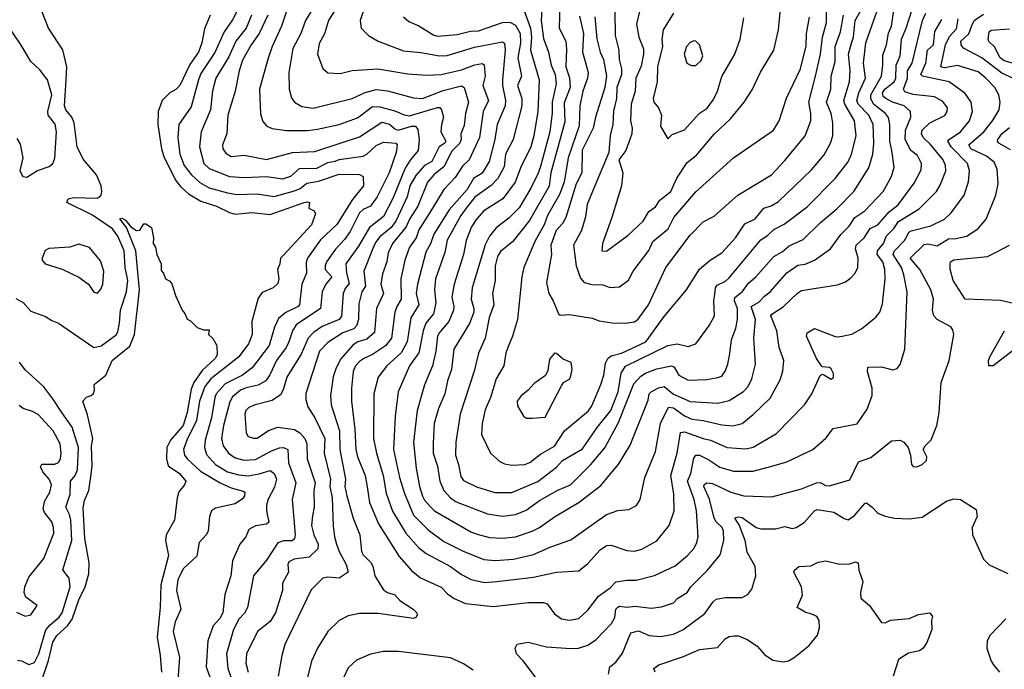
# Model space of a CAD drawing. Extents: x 1550320 to 1685906, y 509093 to 640511.
# Tile 456 of 532: x 1668456 to 1673756, y 591501 to 595000. Entities that reach past the tile are written whole.
import ezdxf

# ---------------------------------------------------------------- set-up
doc = ezdxf.new("R2010")
doc.units = 0

msp = doc.modelspace()

# ---------------------------------------------------------------- linework, layer by layer
at = {"layer": '0CON20XD'}
for points in [[(1670104.4, 595175.6), (1669995.2, 594994.8), (1669969.8, 594925), (1669926, 594845), (1669904.8, 594715.2), (1669906.2, 594625), (1669918.9, 594578.9), (1669935.7, 594555), (1669975, 594532.1), (1670035, 594522.7), (1670245, 594574.7), (1670315, 594607.9), (1670375, 594623.4), (1670435, 594617.3), (1670575, 594579.1), (1670625, 594574.8), (1670735, 594618.3), (1670835, 594643.9), (1670848.4, 594635), (1670871.8, 594555), (1670856.3, 594495), (1670849.3, 594430.7), (1670830.3, 594385), (1670831.6, 594355), (1670825.7, 594335), (1670780.8, 594289.3), (1670740.8, 594209.2), (1670685.9, 594165), (1670651.6, 594125), (1670599.4, 593995), (1670554.4, 593925), (1670536.7, 593885), (1670463, 593795), (1670439.5, 593745), (1670431.6, 593695), (1670409, 593631), (1670400.5, 593575), (1670414.7, 593525), (1670377.5, 593445), (1670365.3, 593315), (1670325, 593279.5), (1670276.5, 593265), (1670250.8, 593249.2), (1670185, 593172.7), (1670159.7, 593125), (1670143, 593077), (1670128.8, 592975), (1670132.4, 592925), (1670177.8, 592785), (1670179.6, 592685), (1670210.3, 592525), (1670207, 592485), (1670216.3, 592435), (1670251.6, 592315), (1670286.1, 592225), (1670296.4, 592135), (1670305, 592118.6), (1670346.6, 592076.6), (1670356.7, 592056.7), (1670368.2, 592005), (1670415, 591930), (1670435, 591915.5), (1670475, 591902.2), (1670501.4, 591871.4), (1670574, 591825), (1670593.3, 591805), (1670596.4, 591793.6), (1670589.3, 591780.7), (1670575.7, 591774.3), (1670385, 591801.1), (1670285, 591801.9), (1670225, 591788.6), (1670175.5, 591764.5), (1670114.7, 591705.3), (1670058.5, 591615), (1670026.4, 591545), (1670000, 591435)], [(1670204.4, 595135.6), (1670117.8, 594995), (1670095.9, 594924.1), (1670068.5, 594871.5), (1670059.6, 594815), (1670087.6, 594737.6), (1670115, 594713.5), (1670180.5, 594709.5), (1670245, 594726.6), (1670384.6, 594735.4), (1670545, 594708.2), (1670645, 594701.9), (1670725, 594704.8), (1670835, 594729.3), (1670906.3, 594756.4), (1670945, 594763.7), (1670956.5, 594756.5), (1670961.6, 594695), (1670948.7, 594645), (1670978.9, 594565), (1670950.3, 594505), (1670930.5, 594365), (1670875.2, 594244.8), (1670838.9, 594211.1), (1670800.2, 594149.8), (1670740, 594085), (1670673.5, 593976.5), (1670605, 593867.5), (1670590, 593825), (1670554.7, 593775), (1670528.4, 593705), (1670508.1, 593605), (1670510.3, 593495), (1670486.3, 593455), (1670476, 593424), (1670457.7, 593285), (1670425, 593243.9), (1670355, 593196.2), (1670312.3, 593177.7), (1670285, 593158.4), (1670264.2, 593135), (1670251, 593105), (1670241.7, 593015), (1670242.2, 592945), (1670260, 592795), (1670264.8, 592684.8), (1670274.2, 592645), (1670315.2, 592545.2), (1670325.8, 592484.2), (1670339.2, 592399.2), (1670387.6, 592285), (1670499.5, 592109.5), (1670564.2, 592034.2), (1670613.8, 591993.8), (1670725, 591943.1), (1670758.1, 591908.1), (1670795, 591881.8), (1670855, 591856), (1671005, 591840), (1671195, 591860.4), (1671275, 591860.9), (1671295, 591853.1), (1671335, 591799.4), (1671373.2, 591773.2), (1671415, 591765.5), (1671465, 591774.5)], [(1669660, 595115), (1669601.5, 594998.5), (1669556.2, 594933.8), (1669507.1, 594822.9), (1669430.2, 594709.8), (1669418, 594675)], [(1670315.3, 595074.7), (1670288.9, 594995), (1670293.6, 594953.6), (1670334.2, 594915), (1670385, 594884.5), (1670522, 594832), (1670615, 594823.2), (1670715, 594804.7), (1670756.7, 594806.7), (1670905, 594851.2), (1671055, 594880.8), (1671065, 594873.8), (1671068.8, 594835), (1671054.8, 594675), (1671054.2, 594645), (1671071.6, 594565), (1671069.8, 594535), (1671026.3, 594435), (1671013.3, 594355), (1670983.2, 594236.8), (1670945, 594174.1), (1670898.2, 594145), (1670864.3, 594085.7), (1670767.1, 593975), (1670685.6, 593844.4), (1670667.7, 593792.3), (1670642.9, 593747.1), (1670597.8, 593575), (1670590.9, 593525), (1670603.8, 593465), (1670561.3, 593395), (1670541, 593265), (1670510, 593205)], [(1671364.2, 595084.2), (1671360.7, 594955), (1671395.3, 594885), (1671399, 594841), (1671396.5, 594745), (1671416.3, 594686.3), (1671420, 594635), (1671387.6, 594552.4), (1671389.9, 594450.1), (1671314.9, 594175.1), (1671306.1, 594103.9), (1671200.9, 593919.1), (1671110.8, 593805), (1671045, 593751.8), (1671028.4, 593725), (1671014.7, 593675), (1671014.7, 593595), (1671001.2, 593525), (1671008.2, 593465), (1670983.7, 593396.3), (1670971.1, 593328.9), (1670962.2, 593285), (1670925.3, 593204.7), (1670902.8, 593107.2), (1670826.4, 592875), (1670803.1, 592725), (1670802.7, 592655), (1670818.9, 592605), (1670830.1, 592540.1), (1670845, 592518.2), (1670915, 592483.9), (1671013.7, 592453.6), (1671105, 592452.8)], [(1671055, 592208.4), (1671125, 592214.7), (1671214.2, 592245), (1671254.4, 592265), (1671335, 592322.8), (1671468, 592402), (1671585, 592490.5), (1671681.9, 592608.1), (1671741.8, 592708.2), (1671838.6, 592951.4), (1671845.3, 592985), (1671854.5, 592995.5), (1671895, 593017.7), (1671925, 593023.6), (1671975, 592983), (1672065, 592942.7), (1672214.7, 592934.7), (1672275, 592949.2), (1672352.3, 592997.7), (1672376.6, 593025), (1672397.5, 593065), (1672417.5, 593145), (1672408, 593285), (1672416.1, 593385), (1672393, 593455), (1672435, 593478), (1672465, 593511.5), (1672496.4, 593535), (1672585, 593636.7), (1672645, 593677.1), (1672685, 593683.2), (1672735.3, 593704.7), (1672821.1, 593765), (1672877, 593843), (1672921.4, 593888.6), (1672951.1, 593935), (1673005, 593970), (1673105, 594073.8), (1673148.5, 594155), (1673163.8, 594205), (1673150.3, 594295), (1673140.4, 594345), (1673140.3, 594435), (1673132.7, 594472.7), (1673117.3, 594495), (1673051.6, 594545), (1673037.3, 594575), (1673037.6, 594595), (1673094.8, 594695), (1673102.5, 594755), (1673101.5, 594808.5), (1673122, 594865), (1673133, 594927), (1673149.5, 594965), (1673165.5, 595074.5)], [(1671055.3, 592325.3), (1671125, 592334.7), (1671182.5, 592357.5), (1671255, 592409.7), (1671353.6, 592466.4), (1671421.9, 592495), (1671528.3, 592601.7), (1671605.2, 592694.8), (1671679.4, 592830.6), (1671761.4, 593038.6), (1671800.1, 593079.9), (1671825, 593096.2), (1671885, 593119.5), (1671965, 593136.3), (1671978.7, 593128.7), (1672004.5, 593085), (1672055, 593058.2), (1672155, 593061.5), (1672215, 593072.2), (1672235, 593080.8), (1672253.1, 593106.9), (1672267.9, 593145), (1672278.6, 593201.4), (1672288.3, 593275), (1672311.3, 593338.7), (1672319.6, 593385), (1672320.4, 593445), (1672303.5, 593485), (1672306.2, 593503.8), (1672345, 593533.8), (1672379.5, 593580.5), (1672418.7, 593615), (1672516.1, 593723.9), (1672560.8, 593749.2), (1672598.3, 593781.7), (1672673.8, 593816.2), (1672764.5, 593905), (1672857, 593983), (1672946.2, 594075), (1673027.6, 594202.4), (1673048.8, 594275), (1673053.8, 594335), (1673049.8, 594435), (1673026.4, 594485), (1672970.2, 594545), (1672962.5, 594565), (1672973.5, 594605), (1673008.6, 594685), (1672999, 594765), (1673011.2, 594875), (1673094.4, 595115.6)], [(1671105, 592452.8), (1671245, 592512.9), (1671345, 592589.2), (1671378.8, 592625), (1671485, 592688.2), (1671565, 592803.3), (1671638.3, 592895), (1671677.3, 592995), (1671693.5, 593096.5), (1671716.6, 593133.4), (1671945, 593245.3), (1671995, 593253.8), (1672055, 593240.5), (1672095.8, 593255), (1672170, 593355), (1672196, 593405), (1672192.3, 593485), (1672198.1, 593521.9), (1672201.9, 593555), (1672210.1, 593569.9), (1672255, 593592.5), (1672275, 593609.3), (1672445, 593814.6), (1672482, 593838), (1672515, 593869.2), (1672571.9, 593898.1), (1672695, 593991.8), (1672845.2, 594144.8), (1672915.9, 594235), (1672933.5, 594275), (1672959.7, 594375), (1672949.1, 594455), (1672897, 594545), (1672891.9, 594565), (1672923.3, 594665), (1672925.9, 594725), (1672916.7, 594815), (1672933.1, 594873.1), (1672944.8, 594905), (1672953.5, 594995), (1673015, 595102.7)], [(1671801.2, 595081.2), (1671776.5, 594975), (1671789.7, 594905), (1671813.1, 594843.1), (1671813.1, 594815), (1671801.2, 594748.8), (1671773.4, 594685), (1671769, 594615), (1671747.5, 594545), (1671743.5, 594455), (1671752.4, 594415), (1671751.4, 594385), (1671719.7, 594295), (1671681.3, 594245), (1671703.5, 594175), (1671694.7, 594105.3), (1671643.5, 593935), (1671593.5, 593795), (1671590, 593755), (1671615, 593753.3)], [(1671715, 593365.6), (1671765, 593373.5), (1671785, 593387.1), (1671840.3, 593465), (1671934.1, 593665), (1672065, 593838.5), (1672135, 593910.5), (1672195, 593941.1), (1672321.4, 594055), (1672503.1, 594165), (1672575, 594241.5), (1672683.5, 594375), (1672714.6, 594455), (1672715.3, 594495), (1672703.7, 594555), (1672739.6, 594695), (1672766.8, 594815), (1672777, 594905), (1672800, 594985), (1672800, 595075)], [(1668435, 593497.5), (1668475, 593477.5), (1668515, 593430), (1668595, 593401.1), (1668629.2, 593379.2), (1668665, 593365.5), (1668855, 593233.5), (1668895, 593242.7), (1668975, 593301.8), (1668985, 593319.2), (1668992.3, 593365), (1668998.3, 593435), (1669031.2, 593535), (1669037.3, 593595), (1669024.5, 593665), (1669017.5, 593755), (1668985, 593833.6), (1668955, 593874.1), (1668847, 593947), (1668708.8, 594015), (1668716.7, 594035), (1668745, 594042.5), (1668875, 594038.2), (1668895, 594054.3), (1668898.8, 594075), (1668895, 594105.5), (1668869.7, 594165), (1668798, 594248), (1668765.2, 594314.8), (1668749.8, 594445), (1668736, 594475), (1668703.4, 594515), (1668696.4, 594535), (1668706.7, 594675), (1668710.4, 594745), (1668688.3, 594838.3), (1668611.2, 594955), (1668572.2, 595055)], [(1669480.7, 595025), (1669449.9, 594950.1), (1669437.1, 594875), (1669417.8, 594825), (1669372.3, 594757.7), (1669317.1, 594645), (1669296, 594624), (1669263.4, 594606.6), (1669223.3, 594565), (1669200.5, 594505), (1669200, 594435), (1669220, 594305), (1669232.7, 594262.7), (1669295, 594136.1), (1669321.2, 594101.2), (1669365, 594061.2), (1669431.7, 594021.7), (1669515.6, 593995), (1669585, 593960.9), (1669615, 593953.1), (1669705, 593961.1), (1669805, 593950), (1669986.7, 594015), (1670005, 594019.4), (1670015.6, 594015.6), (1670013.3, 593985), (1670041.2, 593971.2), (1670048.8, 593955), (1670026.5, 593895), (1669877.1, 593732.9), (1669860.6, 593715), (1669856.9, 593685), (1669844.3, 593655), (1669850.6, 593605), (1669845, 593578.8), (1669820, 593555), (1669760.3, 593529.7), (1669740, 593500), (1669704.7, 593375), (1669706.5, 593305), (1669686.8, 593255), (1669635.9, 593185), (1669485, 593066), (1669453.3, 593025), (1669424.2, 592945), (1669408.5, 592841.5), (1669354.8, 592735), (1669337.6, 592685), (1669342.8, 592655), (1669356.6, 592635), (1669428.4, 592568.4), (1669535, 592504.8), (1669595, 592478.4), (1669659.8, 592459.8), (1669667.5, 592455), (1669666.9, 592435), (1669655, 592418.6), (1669615, 592391.9), (1669510.8, 592369.2), (1669489.2, 592355), (1669477.1, 592325), (1669470, 592245), (1669460, 592225), (1669421.2, 592185), (1669409.1, 592110.9), (1669338.2, 592045), (1669307.5, 591985), (1669300.8, 591925), (1669322.7, 591825), (1669292.2, 591757.8), (1669281.9, 591705), (1669316.9, 591565), (1669307.3, 591445)], [(1669703.1, 595025), (1669675, 594953.8), (1669619.3, 594885), (1669581.1, 594798.9), (1669511.4, 594685), (1669493.3, 594616.7), (1669482.8, 594515), (1669432.4, 594395), (1669424.2, 594315), (1669447.4, 594225), (1669475, 594199.2), (1669585.9, 594155.9), (1669665, 594149.6), (1669785, 594154.8), (1669873.1, 594143.1), (1669915, 594157.5), (1669961.5, 594198.5), (1670055, 594199.5), (1670115, 594231), (1670155, 594238.3), (1670175, 594246), (1670305, 594264.1), (1670325, 594275.3), (1670375, 594322.2), (1670415, 594339.8), (1670480.9, 594335), (1670488.6, 594325), (1670482.8, 594285), (1670445, 594174.5), (1670379.5, 594045), (1670345.2, 593994.8), (1670305, 593978.1), (1670285, 593960.4), (1670235, 593858.5), (1670205, 593816.1), (1670156.2, 593763.8), (1670108.2, 593695), (1670099.7, 593675), (1670099.7, 593655), (1670135.4, 593615), (1670104.7, 593575), (1670083.6, 593535), (1670074.7, 593445), (1669945, 593356.9), (1669925.2, 593325), (1669904.8, 593265), (1669890.5, 593235), (1669838, 593165), (1669802.9, 593087.1), (1669780.8, 593055), (1669739, 593031), (1669675, 593017.3), (1669645, 593004.3), (1669600.9, 592969.1), (1669587.4, 592942.6), (1669553.7, 592815), (1669543.1, 592745), (1669551.9, 592705), (1669579.4, 592665), (1669615, 592640.5), (1669663, 592627), (1669725, 592631.9), (1669811.9, 592678.1), (1669855, 592693.3), (1669876.7, 592695), (1669899.1, 592685), (1669903.5, 592613.5), (1669942.9, 592505), (1669922.7, 592415), (1669938.1, 592225), (1669935.2, 592204.8), (1669923.5, 592193.5), (1669876.5, 592193.5), (1669845, 592182.4), (1669785, 592089.2), (1669715.3, 592004.7), (1669681.4, 591835), (1669666.4, 591803.6), (1669635, 591771.5), (1669607.5, 591715), (1669569.8, 591585), (1669576.2, 591505), (1669593.7, 591455)], [(1669791.1, 595025), (1669745.7, 594925), (1669701.9, 594865), (1669655, 594781.1), (1669636.8, 594725), (1669616.6, 594615), (1669577.1, 594485), (1669570.9, 594385), (1669548.5, 594325), (1669548.9, 594305), (1669565, 594280.6), (1669595, 594263.8), (1669665, 594270.8), (1669785, 594246.6), (1669925, 594283.7), (1670045, 594290), (1670186.8, 594336.8), (1670285, 594369.7), (1670405, 594448.1), (1670447.4, 594437.4), (1670475, 594411.6), (1670493.3, 594405), (1670565, 594426), (1670585.9, 594425.9), (1670599.2, 594409.2), (1670606.6, 594355), (1670601.2, 594295), (1670557.3, 594242.7), (1670530.3, 594199.7), (1670464, 594036), (1670415, 593939.1), (1670339.4, 593880.6), (1670279.2, 593780.8), (1670211.1, 593685), (1670214.8, 593635), (1670230.1, 593579.9), (1670207.9, 593552.1), (1670196.8, 593525), (1670187.4, 593402.6), (1670176.2, 593385), (1670085, 593348.1), (1670036.9, 593315), (1670009.7, 593285), (1669971, 593199), (1669894.7, 593075), (1669874.4, 593005.6), (1669859.8, 592980.2), (1669815, 592949.6), (1669723.9, 592926.1), (1669689.6, 592910.4), (1669673.1, 592895), (1669667.3, 592875), (1669674.2, 592774.2), (1669686.7, 592755), (1669715, 592745.5), (1669735, 592746.1), (1669795, 592787.9), (1669845, 592806.2), (1669935, 592792), (1669964.4, 592774.4), (1669990.3, 592745), (1670002.2, 592715), (1670004.3, 592635), (1670046.7, 592505), (1670039.2, 592465), (1670040.8, 592375), (1670032.1, 592327.9), (1670026.7, 592275), (1670039.2, 592225), (1670061.9, 592175), (1670060.1, 592149.9), (1670014.5, 592105), (1669933.3, 592095), (1669905, 592080.8), (1669898.8, 592065), (1669903.3, 592025), (1669871.2, 591965), (1669871.1, 591925), (1669833.2, 591805), (1669805, 591758.9), (1669735.4, 591705), (1669676.6, 591585), (1669672.4, 591535), (1669685.9, 591485)], [(1669892.4, 595045), (1669866, 594965), (1669814.7, 594855), (1669793.2, 594793.2), (1669747.3, 594625), (1669752.5, 594492.5), (1669765, 594451.2), (1669786.9, 594426.9), (1669815, 594414.5), (1669892.7, 594402.7), (1670005, 594402.7), (1670059.2, 594410.9), (1670175, 594435.3), (1670275, 594472.1), (1670355, 594532.6), (1670395, 594530.2), (1670475, 594509), (1670525, 594487.1), (1670555, 594482.3), (1670705, 594526.5), (1670716.8, 594526.8), (1670726.2, 594515), (1670737.7, 594475), (1670726.1, 594435), (1670723.1, 594395), (1670749.2, 594345), (1670745.3, 594335), (1670714.2, 594315), (1670674.5, 594235.5), (1670634.6, 594215), (1670588.5, 594161.5), (1670556.8, 594105), (1670542.5, 594045), (1670481.5, 593915), (1670455, 593881), (1670395, 593831.1), (1670370.8, 593799.2), (1670356.7, 593766.7), (1670309.2, 593645), (1670317.6, 593565), (1670297.4, 593535), (1670281.3, 593468.7), (1670279.2, 593385), (1670269.1, 593350.9), (1670254.9, 593335.1), (1670195, 593313.4), (1670115, 593261.3), (1670070.3, 593215), (1669996.2, 592986.2), (1669996.1, 592955), (1670006.2, 592915), (1670045, 592855.6), (1670097.8, 592745), (1670094.7, 592665), (1670128.7, 592525), (1670126.3, 592485), (1670138.3, 592425), (1670144.3, 592274.3), (1670150.2, 592215), (1670161.1, 592175), (1670175.2, 592135), (1670214.1, 592065), (1670224, 592025), (1670175, 591991.9), (1670115, 591998.2), (1670087.1, 591992.9), (1670025, 591928.9), (1669883.1, 591635), (1669866.4, 591575), (1669846.7, 591465)], [(1671161.8, 595071.8), (1671205.2, 594955), (1671210.3, 594905), (1671204.8, 594835), (1671251.9, 594675), (1671245.2, 594505.2), (1671224.3, 594375), (1671208.1, 594315), (1671153.9, 594205), (1671123.8, 594125), (1671056.9, 594035), (1670955, 593969.6), (1670915, 593926.1), (1670888.1, 593885), (1670859.4, 593810.6), (1670844.7, 593735), (1670794.8, 593575.2), (1670783.1, 593505), (1670793.7, 593455), (1670791.4, 593435), (1670766.8, 593375), (1670716, 593315), (1670705.9, 593295), (1670696.5, 593215), (1670678.4, 593135), (1670635, 593032.5), (1670594.8, 592895.2), (1670575.7, 592724.3), (1670590.3, 592585), (1670608.8, 592485), (1670625, 592434.3), (1670635, 592412.1), (1670665, 592378.2), (1670689.5, 592355), (1670885, 592241.8), (1670918.2, 592228.2), (1670985, 592211.4), (1671055, 592208.4)], [(1671267.5, 595055), (1671262.7, 594995), (1671275, 594898.8), (1671301.9, 594825), (1671316.7, 594755), (1671338.4, 594705), (1671343, 594655), (1671321.6, 594555), (1671322.5, 594497.5), (1671309.6, 594395), (1671259.9, 594209.9), (1671247.5, 594172.5), (1671206.9, 594093.1), (1671145, 593986.9), (1671088.9, 593931.1), (1671021.4, 593878.6), (1670985, 593833.5), (1670962.3, 593787.7), (1670891.1, 593555), (1670885.7, 593495), (1670900.4, 593445), (1670900.5, 593425), (1670876.6, 593363.4), (1670793.4, 593225), (1670780.6, 593115), (1670758.8, 593055), (1670744.1, 592985), (1670710.9, 592905), (1670687.8, 592825), (1670681.1, 592718.9), (1670681.9, 592665), (1670704.7, 592595), (1670717.6, 592515), (1670738.8, 592465), (1670775, 592424), (1670805, 592403.4), (1670975, 592337.8), (1671055.3, 592325.3)], [(1671025, 591974.7), (1671222.6, 591997.4), (1671345, 592024.6), (1671465, 592031.9), (1671515, 592071.4), (1671581.5, 592145), (1671615, 592167.7), (1671639.2, 592169.2), (1671725, 592142), (1671765, 592138.2), (1671805, 592148.8), (1671885, 592193.5), (1671952.7, 592275), (1671978.5, 592355), (1671977.1, 592445), (1671961.7, 592545), (1671994.7, 592665), (1672013.3, 592776.7), (1672035, 592780.7), (1672135.6, 592745), (1672175, 592734.8), (1672265, 592695.8), (1672365, 592688.5), (1672405, 592698.2), (1672529.1, 592770.9), (1672681.4, 592925), (1672719.4, 592985), (1672765, 593083.8), (1672775, 593090), (1672785, 593086.7), (1672825, 593063.3), (1672837.1, 593072.9), (1672837.1, 593095), (1672825, 593119.2), (1672815, 593126.9), (1672775, 593130), (1672745.4, 593175.4), (1672691.9, 593295), (1672695, 593313.8), (1672735, 593337.5), (1672845, 593293.1), (1672865, 593291.8), (1672935, 593306.2), (1672988, 593335), (1673065, 593398.1), (1673085.4, 593425), (1673100.4, 593469.6), (1673115.8, 593605), (1673113.8, 593655), (1673102.6, 593695), (1673071.9, 593735), (1673074.1, 593755), (1673105.9, 593795), (1673122.2, 593835), (1673161.6, 593875), (1673187.2, 593912.8), (1673298.6, 593981.4), (1673390.9, 594075), (1673411.2, 594108.8), (1673441.8, 594185), (1673440, 594215), (1673427.1, 594245), (1673358.1, 594328.1), (1673319.6, 594365), (1673310.3, 594385), (1673315, 594405.4), (1673354.8, 594445.2), (1673436.9, 594483.1), (1673449.1, 594505), (1673449.6, 594525), (1673425, 594558.7), (1673380, 594585), (1673265, 594597.2), (1673221.5, 594611.5), (1673213.2, 594625), (1673234.6, 594685.4), (1673235.7, 594725), (1673260.4, 594765), (1673316.1, 594995), (1673334.5, 595035.5)], [(1671105, 592600), (1671175, 592604), (1671202.9, 592615), (1671259.6, 592660.4), (1671335, 592702.7), (1671389.5, 592785), (1671517.3, 592892.7), (1671535, 592920), (1671583.8, 593035), (1671601.1, 593085), (1671609.6, 593150.4), (1671621.9, 593175), (1671640.8, 593189.2), (1671695, 593203.9), (1671826.3, 593265), (1671925, 593401.9), (1672045, 593545.7), (1672115, 593655.6), (1672173.1, 593705), (1672235.3, 593744.8), (1672273.6, 593785), (1672308.8, 593825), (1672359, 593901), (1672415, 593928.2), (1672462.2, 593985), (1672501.9, 593998.1), (1672539.9, 594020.1), (1672719, 594191), (1672787.3, 594272.7), (1672820.4, 594335), (1672832.9, 594375), (1672834.1, 594445), (1672824.1, 594495), (1672798.7, 594555), (1672823.3, 594625), (1672824.2, 594695), (1672845.2, 594775), (1672845.6, 594855), (1672875.1, 594934.9), (1672890.2, 595025)], [(1671115, 592094.2), (1671221.1, 592118.9), (1671315, 592161.5), (1671422.3, 592197.7), (1671615, 592335.5), (1671675, 592356.9), (1671735, 592362), (1671776.3, 592383.7), (1671796.9, 592415), (1671821.2, 592535), (1671878, 592675), (1671905.8, 592825), (1671947.8, 592912.2), (1671975, 592909.6), (1672035, 592866.1), (1672075, 592848.9), (1672135, 592841.4), (1672235, 592817.5), (1672295, 592813.3), (1672345.7, 592824.3), (1672405, 592873.3), (1672495, 592962.2), (1672550.2, 593059.8), (1672563.9, 593106.1), (1672569.2, 593165), (1672544.6, 593235), (1672531.7, 593325), (1672500, 593405), (1672505, 593414.3), (1672566.7, 593453.3), (1672642.3, 593527.7), (1672665, 593542), (1672858.3, 593571.7), (1672901.3, 593588.7), (1672930.3, 593609.7), (1672954.2, 593635), (1672968.1, 593665), (1672969.1, 593715), (1672955.2, 593765), (1672958.8, 593785), (1673002, 593825), (1673033.3, 593875), (1673075, 593895.3), (1673135.7, 593964.3), (1673185, 594002.7), (1673271.3, 594118.7), (1673308.2, 594191.8), (1673310.3, 594225), (1673289, 594269), (1673252.5, 594295), (1673221.7, 594355), (1673224.4, 594405), (1673252.9, 594475), (1673251.1, 594505), (1673217.3, 594535), (1673154.5, 594555), (1673118.7, 594575), (1673105, 594585.4), (1673100.2, 594605), (1673114, 594625), (1673162.5, 594665), (1673172.1, 594685), (1673174.5, 594755.5), (1673195.8, 594805), (1673202, 594895), (1673227.9, 594955), (1673259.4, 595055)], [(1671660.5, 595045), (1671660.9, 594915), (1671681.1, 594835), (1671683.8, 594785), (1671696.2, 594735), (1671694.8, 594705), (1671670.6, 594635), (1671669.4, 594575), (1671652.9, 594507.1), (1671649.7, 594435), (1671635.3, 594375.3), (1671626.7, 594285), (1671540.3, 594075), (1671510.6, 594005), (1671501.7, 593938.3), (1671480, 593865), (1671437.1, 593785), (1671451.7, 593675), (1671475, 593607.1), (1671495, 593584.6), (1671535.5, 593574.5), (1671595, 593572), (1671635, 593557.5)], [(1671615, 593753.3), (1671731.4, 593838.6), (1671811.4, 593915), (1671843, 593967), (1671878.5, 593991.5), (1671902.8, 594027.2), (1671960.3, 594075), (1671993.6, 594146.4), (1672049.1, 594230.9), (1672099.6, 594270.4), (1672195, 594383.5), (1672282.5, 594465), (1672355.6, 594555), (1672398.5, 594621.5), (1672443.1, 594716.9), (1672515, 594836.2), (1672540.8, 594945), (1672551.5, 595058.5)], [(1671975.7, 595035), (1671919.6, 594945), (1671912.5, 594892.5), (1671916.4, 594855), (1671890, 594745), (1671887.8, 594665), (1671865.5, 594575), (1671869.5, 594555), (1671895.2, 594525.2), (1671911.2, 594485), (1671905, 594426.7), (1671945, 594357.5)], [(1673868.9, 594655), (1673742.3, 594712.3), (1673635, 594794), (1673536.2, 594846.2), (1673524.1, 594865), (1673522.2, 594885), (1673565.9, 594924.1), (1673581.6, 594968.4), (1673594.1, 594995.9), (1673645, 595029.4)], [(1668495, 594152), (1668552.3, 594187.7), (1668615, 594208.8), (1668634.1, 594225.9), (1668645.9, 594254.1), (1668654.2, 594395.8), (1668646.3, 594436.3), (1668609.2, 594485), (1668607.5, 594505), (1668628.7, 594595), (1668606.2, 594675), (1668565, 594730), (1668515, 594773.8), (1668463.2, 594863.2), (1668381.2, 594985)], [(1670522.2, 595015), (1670549.9, 594989.9), (1670605, 594966.9), (1670685, 594915.9), (1670705, 594911.4), (1670810.1, 594919.9), (1670882.5, 594937.5), (1670925, 594939), (1671055, 594983.8), (1671095, 594986.7), (1671125, 594970.9), (1671150.5, 594925), (1671151.2, 594875), (1671137.6, 594795), (1671157.6, 594695), (1671135.3, 594645), (1671159.5, 594575), (1671159, 594535), (1671112.8, 594355), (1671070.5, 594275), (1671063.2, 594206.8), (1671029.5, 594145), (1670993.1, 594106.9), (1670906.3, 594043.7), (1670865, 593991.4), (1670830.9, 593945), (1670757.1, 593812.9), (1670744, 593746), (1670694.8, 593605), (1670688.3, 593545), (1670696.5, 593475), (1670684.4, 593415.6), (1670642.2, 593365), (1670627.8, 593325), (1670603.9, 593206.1), (1670553.9, 593135), (1670493.9, 592995), (1670477.6, 592865), (1670468.1, 592685), (1670500.3, 592535), (1670528.1, 592448.1), (1670575, 592332.2), (1670655, 592251.8), (1670739.9, 592189.9), (1670839, 592139), (1670955, 592092.4), (1671015, 592086.6), (1671115, 592094.2)], [(1671469.3, 595019.3), (1671490.5, 594925), (1671485.3, 594825), (1671499.2, 594775), (1671515.3, 594715), (1671513.2, 594685), (1671486.9, 594615), (1671470.8, 594535), (1671467.2, 594427.3), (1671407.6, 594255), (1671387, 594125), (1671361.8, 594058.2), (1671297.4, 593945), (1671279.3, 593895), (1671229.5, 593805), (1671169.6, 593665), (1671158.5, 593615), (1671135.6, 593385), (1671109.6, 593295), (1671084, 593234), (1671072.1, 593205), (1671062.1, 593135), (1671020.8, 593065), (1670990.4, 592965), (1670960.8, 592899.2), (1670945.4, 592824.6), (1670942.4, 592765), (1670990.5, 592665), (1671040.5, 592620.5), (1671065, 592607.5), (1671105, 592600)], [(1671243.8, 591443.8), (1671166.9, 591546.9), (1671131.2, 591585), (1671123.3, 591615), (1671133.8, 591636.2), (1671193.1, 591646.9), (1671292.4, 591622.4), (1671423.1, 591613.1), (1671464, 591616), (1671515, 591630.9), (1671558.8, 591661.2), (1671641.2, 591748.8), (1671658.8, 591781.2), (1671664.7, 591825), (1671675, 591836.6), (1671685, 591841.2), (1671725, 591835.3), (1671769.5, 591840.5), (1671855, 591830), (1671911.7, 591838.3), (1671975, 591858.9), (1671998.6, 591885), (1672049.1, 591915), (1672069.5, 591945), (1672157.9, 592035), (1672227.5, 592117.5), (1672247.3, 592195), (1672244.1, 592245), (1672238.2, 592265), (1672205.2, 592295), (1672194.1, 592315), (1672168.4, 592418.4), (1672139.1, 592485), (1672141.1, 592495), (1672152.9, 592505), (1672185, 592501.8), (1672284.8, 592454.8), (1672355, 592435.4), (1672505, 592430.8), (1672665, 592472.7), (1672745, 592505.9), (1672765, 592507.8), (1672795, 592490.9), (1672815, 592489.7), (1672925, 592522.5), (1672971.7, 592618.3), (1673037.4, 592642.6), (1673148.6, 592731.4), (1673195, 592736), (1673215, 592724.3), (1673238.6, 592695), (1673250.8, 592655), (1673256.7, 592605), (1673265, 592593.8), (1673285, 592592.5), (1673315, 592604), (1673338, 592625), (1673340, 592645), (1673320, 592685), (1673330, 592705), (1673363.2, 592736.8), (1673393.1, 592815), (1673405.6, 592884.4), (1673415.7, 593045.7), (1673458.9, 593165), (1673484.4, 593305), (1673479.7, 593329.7), (1673469.2, 593345), (1673395, 593385.5), (1673376.4, 593405), (1673369.2, 593435), (1673374.6, 593495), (1673360, 593545), (1673302.2, 593655), (1673249.1, 593715), (1673325, 593789.8), (1673345, 593792.6), (1673395, 593782.7), (1673455, 593819), (1673495, 593820.5), (1673555.2, 593834.8), (1673615.6, 593875), (1673657.8, 593925), (1673710.5, 594055), (1673723.2, 594115), (1673718.5, 594195), (1673702.4, 594232.4), (1673661.2, 594265), (1673575.2, 594305), (1673565.8, 594325), (1673645.3, 594395), (1673692.8, 594455), (1673728.8, 594515), (1673734.6, 594555), (1673727.1, 594595), (1673704.7, 594634.7), (1673657.5, 594685), (1673615, 594718.1), (1673505, 594752.8), (1673435, 594739.9), (1673414.1, 594745), (1673439.9, 594865), (1673461.3, 594908.7), (1673499.1, 594950.9), (1673508.5, 595005)], [(1671551.2, 595015), (1671563.3, 594896.7), (1671581.2, 594825), (1671599.5, 594785), (1671615.7, 594695), (1671605.8, 594634.2), (1671555, 594474.3), (1671543.8, 594415), (1671483.7, 594296.3), (1671481.6, 594175), (1671451.2, 594115), (1671395.9, 593934.1), (1671378.7, 593901.3), (1671343.4, 593865), (1671315, 593786), (1671317.9, 593735), (1671292.1, 593585), (1671304.7, 593524.8), (1671328.2, 593485), (1671356.2, 593415), (1671365, 593409.2), (1671415, 593411.8), (1671537.5, 593392.5), (1671575, 593378.6), (1671645, 593367.8), (1671715, 593365.6)], [(1671465, 591774.5), (1671515, 591820), (1671571.9, 591895), (1671635, 591940.9), (1671665, 591971.5), (1671725, 591981.5), (1671775, 591980.6), (1671873.3, 592006.7), (1671985, 592059.4), (1672051.5, 592115), (1672086.1, 592153.9), (1672101.8, 592185), (1672108.1, 592215), (1672099.7, 592355), (1672086.6, 592415), (1672051.3, 592515), (1672068.1, 592555), (1672085, 592638), (1672095, 592654.4), (1672115, 592653.8), (1672165, 592630), (1672225, 592590.7), (1672298.1, 592568.1), (1672405, 592569.2), (1672505.5, 592595.5), (1672585, 592618.2), (1672725, 592684.4), (1672795, 592745.7), (1672835, 592798.1), (1672965, 592823.8), (1673018.3, 592901.7), (1673044.5, 592975), (1673045.5, 593014.5), (1673020, 593105), (1673021.7, 593128.3), (1673095, 593130.8), (1673155.6, 593114.4), (1673178.7, 593121.3), (1673196.4, 593143.6), (1673220, 593225), (1673233.3, 593535), (1673216.2, 593625), (1673202.4, 593665), (1673157.7, 593735), (1673165.1, 593754.9), (1673219.1, 593810.9), (1673233.6, 593836.4), (1673242.5, 593855), (1673255, 593862.6), (1673360.8, 593889.1), (1673435, 593925.5), (1673469.9, 593960.1), (1673540.9, 594055), (1673562.7, 594127.3), (1673569.3, 594185), (1673558.2, 594225), (1673470.8, 594315), (1673452.7, 594345), (1673459.4, 594355), (1673520.5, 594395), (1673568.2, 594455), (1673585.3, 594505), (1673578.2, 594555), (1673545, 594601.8), (1673459.5, 594665), (1673316.5, 594696.5), (1673307.1, 594705), (1673334.4, 594765), (1673342.9, 594835), (1673374.7, 594865), (1673383, 594937), (1673419.5, 595000.5)], [(1671635, 593557.5), (1671685, 593561.9), (1671732.8, 593597.2), (1671758.1, 593645), (1671842.4, 593757.6), (1671865, 593804.4), (1671946.4, 593873.6), (1671976.7, 593935), (1672096.3, 594073.6), (1672298.1, 594255), (1672514.4, 594405), (1672543.6, 594455), (1672583.7, 594576.3), (1672658.5, 594735), (1672689.7, 594859.7), (1672692.2, 594925), (1672707, 595013)], [(1671945, 594357.5), (1671968.9, 594381.1), (1672035, 594406.2), (1672112.9, 594495), (1672156.7, 594523.3), (1672190.1, 594569.9), (1672211.6, 594615), (1672236.5, 594693.5), (1672306.5, 594815), (1672334.4, 594894.4), (1672355, 595010)], [(1673885, 594741.6), (1673755, 594777.6), (1673733.6, 594795), (1673703.5, 594853.5), (1673672.3, 594882.3), (1673668.8, 594895), (1673674.6, 594935), (1673685, 594942.7), (1673785, 594951.1)], [(1672095, 594752.9), (1672125, 594779.4), (1672133.2, 594805), (1672114.7, 594864.7), (1672095, 594884.4), (1672085, 594886.5), (1672065, 594877.8), (1672045, 594855.7), (1672032.1, 594815), (1672046.4, 594766.4), (1672073, 594753), (1672095, 594752.9)], [(1669418, 594675), (1669379.3, 594530.7), (1669313.2, 594435), (1669306.9, 594365), (1669318.4, 594275), (1669341.8, 594215), (1669380.3, 594165), (1669425, 594123.4), (1669475, 594094.8), (1669575, 594067), (1669625, 594059.2), (1669735, 594062.6), (1669825, 594047.9), (1669935, 594077.3), (1669965, 594091.1), (1670001, 594119), (1670065, 594130.9), (1670175, 594167.9), (1670285, 594166.6), (1670304.6, 594154.6), (1670306.8, 594105), (1670248.2, 594031.8), (1670162.9, 593897.1), (1670076, 593814), (1670005.3, 593715), (1669997.3, 593692.7), (1669999.1, 593635), (1669975.3, 593575), (1669961.5, 593465), (1669955.5, 593455), (1669888, 593422), (1669849.4, 593390.6), (1669826.7, 593343.3), (1669798.4, 593245), (1669707.2, 593125), (1669655, 593085.8), (1669561.8, 593038.2), (1669514.3, 592985), (1669506.1, 592965), (1669487.9, 592855), (1669454.7, 592735), (1669451.6, 592695), (1669461.4, 592658.6), (1669509.6, 592605), (1669575, 592564), (1669635, 592548), (1669685, 592543.4), (1669745, 592553.5), (1669805, 592572.3), (1669825, 592556.2), (1669838.1, 592525), (1669827.4, 592482.6), (1669793, 592417), (1669784.7, 592385.2), (1669784.7, 592355.3), (1669796.9, 592293.1), (1669785, 592283.6), (1669725.3, 592274.7), (1669690, 592255), (1669672.5, 592215), (1669640.5, 592175), (1669602.3, 592085), (1669592.1, 592005), (1669560.4, 591905), (1669548.7, 591805), (1669532.5, 591775), (1669497.8, 591735), (1669469.5, 591655), (1669460.5, 591515), (1669481.1, 591455)], [(1673789.3, 594299.3), (1673726.9, 594335), (1673720, 594345), (1673721.6, 594355), (1673743.8, 594385), (1673785, 594419.5)], [(1668439.7, 594359.7), (1668458.8, 594328.8), (1668472.5, 594255), (1668456.7, 594185), (1668472.5, 594155), (1668495, 594152)], [(1668565.6, 591415.6), (1668610.5, 591549.5), (1668635, 591648.2), (1668655, 591682.7), (1668714.1, 591735.9), (1668738.4, 591771.6), (1668774.1, 591875), (1668808.3, 591945), (1668827.5, 592015), (1668829.6, 592075), (1668807.3, 592205), (1668798.2, 592371.8), (1668805, 592411.2), (1668827.5, 592465), (1668839.6, 592540.4), (1668845.2, 592595), (1668841.6, 592705), (1668850, 592745), (1668821.7, 592871.7), (1668796.7, 592945), (1668815, 592966.7), (1668840, 592975), (1668853, 592987), (1668858.8, 593005), (1668856.7, 593035), (1668918.8, 593085), (1668952.9, 593165), (1669048.5, 593241.5), (1669073.6, 593305), (1669100.8, 593545), (1669081.8, 593755), (1669031.1, 593881.1), (1668995, 593927.5), (1669005, 593930), (1669025, 593920.8), (1669054.4, 593884.4), (1669085, 593864), (1669103, 593867), (1669125, 593900), (1669135, 593900), (1669165, 593880), (1669176.7, 593825), (1669173.6, 593793.6), (1669187.5, 593775), (1669193.8, 593735), (1669217.5, 593685), (1669218.3, 593648.3), (1669230, 593635), (1669240, 593605), (1669265, 593592.5), (1669275, 593577.5), (1669294.1, 593514.1), (1669330, 593435), (1669345, 593417.5), (1669357, 593387), (1669375, 593377.5), (1669411.7, 593341.7), (1669445, 593328.8), (1669475, 593330), (1669472.5, 593305), (1669495, 593282.5), (1669518, 593245), (1669519.2, 593195), (1669508.6, 593175), (1669438.8, 593111.2), (1669393.5, 593046.5), (1669379.6, 593010.4), (1669356.7, 592885), (1669335.5, 592815), (1669267, 592735), (1669247.6, 592695), (1669245.6, 592635), (1669255, 592597.5), (1669316.9, 592555), (1669350, 592515), (1669342.9, 592495), (1669312.4, 592457.6), (1669302.9, 592425), (1669288.6, 592305), (1669244.4, 592225.6), (1669241.6, 592195), (1669256.2, 592115), (1669216.1, 591956.1), (1669212.6, 591835), (1669195.9, 591675), (1669212.4, 591575), (1669219.5, 591485)], [(1668875, 593527.5), (1668892.3, 593547.7), (1668904, 593575), (1668908.1, 593645), (1668890.9, 593700.9), (1668832.4, 593772.4), (1668775, 593790), (1668725, 593774), (1668612.3, 593767.7), (1668592.7, 593757.3), (1668576.2, 593715), (1668576.7, 593705), (1668593.3, 593685), (1668685, 593656.2), (1668775, 593614), (1668825.7, 593575.7), (1668855, 593532.5), (1668875, 593527.5)], [(1673805, 593470.6), (1673735, 593487.8), (1673545, 593494.4), (1673480.8, 593595), (1673465.5, 593655.5), (1673464.4, 593685), (1673467.1, 593695), (1673485, 593706.9), (1673665, 593724.6), (1673713, 593747), (1673784.4, 593785)], [(1673805, 593220), (1673696.2, 593135), (1673673.3, 593135), (1673670.8, 593165), (1673678, 593185), (1673757.1, 593325)], [(1670510, 593205), (1670432, 593135), (1670385.5, 593075), (1670361.8, 592985), (1670361.1, 592745), (1670376.4, 592665), (1670412.6, 592545), (1670429.1, 592449.1), (1670462.6, 592352.6), (1670534.7, 592235), (1670605, 592155.4), (1670643.6, 592125), (1670775, 592054.7), (1670835, 592012.7), (1670885.8, 591985.8), (1670958.7, 591968.7), (1671025, 591974.7)], [(1671185, 592853.5), (1671215, 592853.9), (1671285, 592860), (1671371.7, 593028.3), (1671384.2, 593045.8), (1671415, 593063.8), (1671420.8, 593075), (1671430, 593115), (1671425, 593153.3), (1671381.7, 593171.7), (1671345, 593201.2), (1671335, 593203.3), (1671308.8, 593171.2), (1671299.3, 593110.7), (1671286.4, 593083.6), (1671225, 593040), (1671193.8, 593005), (1671155, 592974), (1671134.4, 592945), (1671135, 592920), (1671167.5, 592865), (1671185, 592853.5)], [(1668445, 591551.2), (1668465, 591547.7), (1668505, 591527.5), (1668535, 591538.8), (1668558.8, 591585), (1668596.9, 591713.1), (1668619.5, 591740.5), (1668668.4, 591781.6), (1668684.4, 591805), (1668727.6, 591945), (1668721.8, 591991.8), (1668687.6, 592037.6), (1668736, 592195), (1668731.9, 592305), (1668724.3, 592335), (1668703.6, 592375), (1668727.2, 592445), (1668728.7, 592515), (1668755, 592545.5), (1668767.8, 592575), (1668771.7, 592695), (1668738.9, 592805), (1668683.4, 592883.5), (1668635, 592958.7), (1668585, 593021.8), (1668485, 593113.5), (1668454.7, 593155)], [(1668438.3, 591808.3), (1668485, 591786.7), (1668516.7, 591795), (1668550, 591845), (1668489.5, 591889.5), (1668480, 591915), (1668483.3, 591945), (1668505, 591997.5), (1668585, 592098.6), (1668640, 592235), (1668638.2, 592265), (1668628.1, 592295), (1668590, 592345), (1668583.1, 592365), (1668588.9, 592405), (1668618.8, 592455), (1668627.2, 592495), (1668615, 592524.4), (1668579.6, 592565), (1668568.1, 592591.9), (1668575, 592606.7), (1668625.3, 592605.3), (1668645, 592605.4), (1668665.5, 592615), (1668676, 592635), (1668679.7, 592665), (1668674, 592715), (1668636.2, 592785), (1668555, 592873.1), (1668525, 592890), (1668475.5, 592905.5), (1668452.8, 592922.8)], [(1671625.6, 591475), (1671632.9, 591515), (1671665, 591540), (1671701.2, 591588.8), (1671745, 591697.5), (1671787.7, 591707.7), (1671845, 591683.8), (1671905, 591677.1), (1671975, 591690.8), (1672026.1, 591713.9), (1672145, 591802.7), (1672188.9, 591865), (1672205, 591878.5), (1672255, 591888.5), (1672345, 591888.9), (1672375.8, 591905), (1672397.8, 591932.2), (1672418.2, 592005), (1672415.4, 592054.6), (1672372.8, 592132.8), (1672361.2, 592195), (1672329.3, 592279.3), (1672306, 592315), (1672310.3, 592319.7), (1672325, 592323.3), (1672345, 592318.7), (1672420.9, 592265), (1672445, 592257.3), (1672525, 592257.6), (1672575, 592270), (1672615, 592260.5), (1672635.3, 592264.7), (1672678.7, 592291.3), (1672735, 592354.4), (1672748.9, 592361.1), (1672838.1, 592348.1), (1672895, 592312.9), (1672915, 592307.1), (1672950.7, 592329.3), (1673005, 592394.2), (1673015, 592398.6), (1673044.4, 592375), (1673075, 592342.2), (1673115, 592325.7), (1673165, 592315.7), (1673245, 592311.4), (1673315, 592320.8), (1673445, 592406), (1673485, 592418.8), (1673520, 592415), (1673605, 592362.5), (1673610.8, 592325), (1673583.8, 592265), (1673584.2, 592225), (1673644, 592095), (1673674.5, 592064.5), (1673775, 592018)], [(1671876, 591485), (1671868.8, 591505), (1671896, 591525), (1672029.6, 591570.4), (1672115, 591608.7), (1672211.8, 591618.2), (1672252.9, 591665), (1672275, 591677.9), (1672302.4, 591682.4), (1672325, 591680.9), (1672375, 591660), (1672425, 591625.6), (1672465, 591580.8), (1672509.7, 591549.7), (1672565, 591541.5), (1672595, 591547.5), (1672625, 591564.4), (1672705, 591630), (1672750.4, 591685), (1672761.8, 591725), (1672759.1, 591765), (1672747.5, 591785), (1672730, 591795), (1672685, 591808.5), (1672642, 591835), (1672670.7, 591900.7), (1672664.4, 591945), (1672623.3, 592025), (1672626.7, 592035), (1672650, 592055), (1672715, 592059.2), (1672755, 592077.5), (1672795, 592085.8), (1672868.3, 592068.3), (1672925, 592070), (1672955, 592080), (1672970, 592075), (1672973.3, 592035), (1672993.9, 591973.9), (1672982.5, 591915), (1672983.3, 591885), (1673030, 591845), (1673095, 591754), (1673115, 591752), (1673144.4, 591765.6), (1673245, 591775.6), (1673295, 591797.1), (1673355, 591806), (1673370, 591785), (1673363.8, 591765), (1673366.2, 591715), (1673340, 591645), (1673318.8, 591615), (1673299.7, 591600.3), (1673241.2, 591588.8), (1673186.4, 591553.6), (1673158.8, 591465)], [(1673765, 591773.8), (1673680.6, 591685), (1673664.4, 591655), (1673662.5, 591615), (1673685.6, 591545), (1673698.1, 591525), (1673730, 591485)], [(1670896.8, 591496.8), (1670845, 591531.2), (1670775, 591562.2), (1670495, 591597.8), (1670415, 591596.7), (1670345, 591583.5), (1670269.1, 591550.9), (1670225, 591510), (1670161.2, 591375)]]:
    msp.add_lwpolyline(points, dxfattribs=at)

doc.saveas('drawing.dxf')
